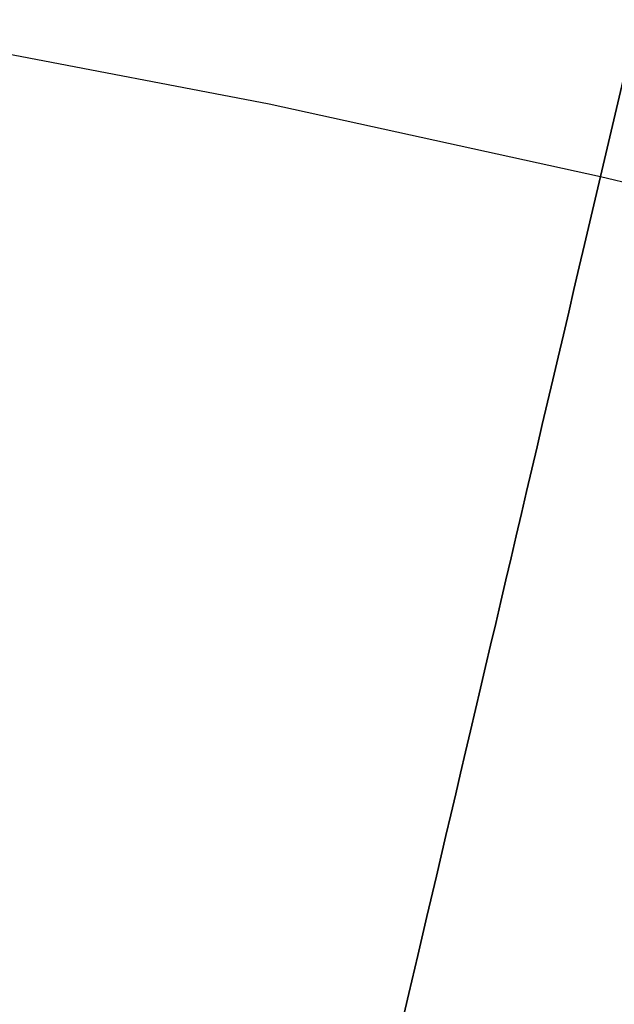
# Model space of a CAD drawing. Extents: x -383 to 1849, y -1185 to -529.
# Tile 430 of 656: x 108 to 137, y -656 to -609. Entities that reach past the tile are written whole.
import ezdxf

# ---------------------------------------------------------------- set-up
doc = ezdxf.new("R2010")
doc.units = 0
doc.layers.add('PREDEFINITO', color=7, linetype='CONTINUOUS')

msp = doc.modelspace()

# ---------------------------------------------------------------- linework, layer by layer
at = {"layer": 'PREDEFINITO'}
for p, q in [((104.292, -610.198, 732.999), (120.284, -613.241, 732.999)), ((104.292, -610.198, 595.001), (120.284, -613.241, 595.001)), ((120.284, -613.241, 732.999), (136.185, -616.729, 732.999)), ((120.284, -613.241, 595.001), (136.185, -616.729, 595.001)), ((136.185, -616.729, 732.999), (146.638, -619.292, 732.999)), ((136.185, -616.729, 595.001), (146.638, -619.292, 595.001))]:
    msp.add_line(p, q, dxfattribs=at)
at = {"layer": 'PREDEFINITO', "extrusion": (0.973556, -0.228449, 5.19329e-06)}
msp.add_arc((-569.309, 663.999, 273.479), 68.999, 359.99978, 180.00024, dxfattribs=at)
at = {"layer": 'PREDEFINITO', "extrusion": (0.973556, -0.228449, -5.19329e-06)}
msp.add_arc((-569.309, 664.001, 273.472), 68.999, 179.99976, 0.00022, dxfattribs=at)

doc.saveas('drawing.dxf')
